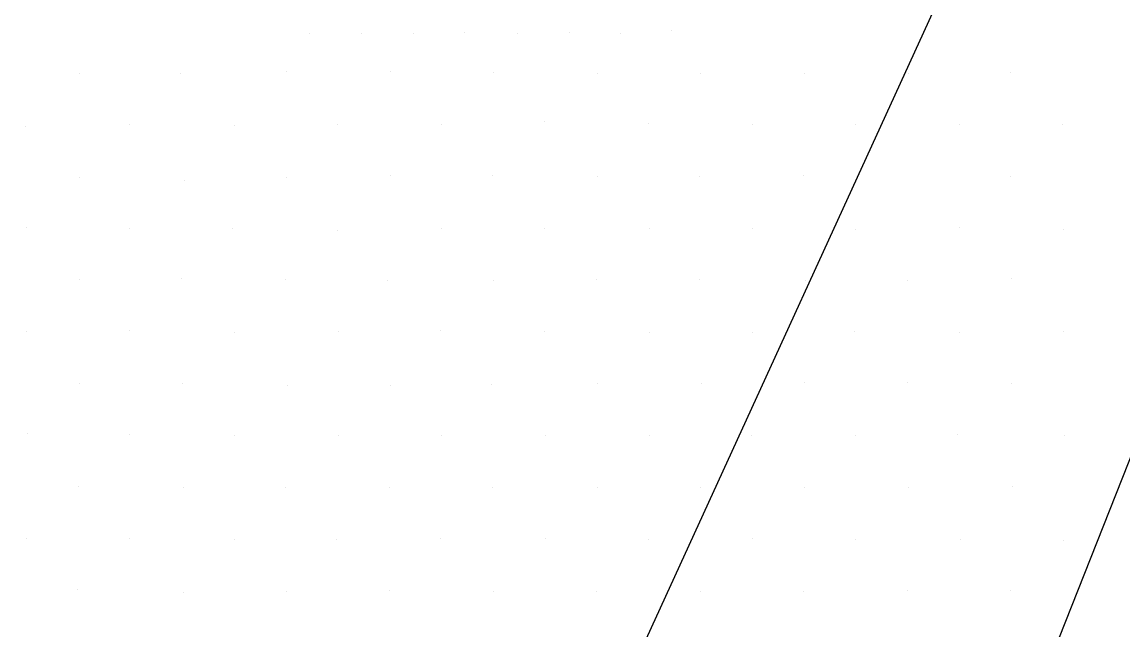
# Model space of a CAD drawing. Extents: x 1602514 to 1609837, y 863887 to 871157.
# Drawn here: x 1606156.8 to 1606307.1, y 866955.4 to 867038.4 of the extents above; entities that cross this region are included whole.
import ezdxf

# ---------------------------------------------------------------- set-up
doc = ezdxf.new("R2010")
doc.units = 0
doc.layers.add('Survey-Spot dirt', color=7, linetype='Continuous')
doc.layers.add('Text General Notes', color=7, linetype='Continuous')

msp = doc.modelspace()

# ---------------------------------------------------------------- linework, layer by layer
at = {"layer": 'Survey-Spot dirt'}
for p, q in [((1606245.44, 867037.28), (1606245.44, 867037.28)), ((1606245.44, 867037.28), (1606245.44, 867037.28)), ((1606196.05, 867036.86), (1606196.05, 867036.86)), ((1606196.05, 867036.86), (1606196.05, 867036.86)), ((1606203.1, 867036.86), (1606203.1, 867036.86)), ((1606203.1, 867036.86), (1606203.1, 867036.86)), ((1606210.23, 867036.75), (1606210.23, 867036.75)), ((1606210.23, 867036.75), (1606210.23, 867036.75)), ((1606217.24, 867037), (1606217.24, 867037)), ((1606217.24, 867037), (1606217.24, 867037)), ((1606224.42, 867036.81), (1606224.42, 867036.81)), ((1606224.42, 867036.81), (1606224.42, 867036.81)), ((1606231.47, 867036.9), (1606231.47, 867036.9)), ((1606231.47, 867036.9), (1606231.47, 867036.9)), ((1606238.46, 867036.88), (1606238.46, 867036.88)), ((1606238.46, 867036.88), (1606238.46, 867036.88)), ((1606164.61, 867031.33), (1606164.61, 867031.33)), ((1606164.61, 867031.33), (1606164.61, 867031.33)), ((1606178.47, 867031.4), (1606178.47, 867031.4)), ((1606178.47, 867031.4), (1606178.47, 867031.4)), ((1606192.86, 867031.58), (1606192.86, 867031.58)), ((1606192.86, 867031.58), (1606192.86, 867031.58)), ((1606207.06, 867031.57), (1606207.06, 867031.57)), ((1606207.06, 867031.57), (1606207.06, 867031.57)), ((1606221.18, 867031.46), (1606221.18, 867031.46)), ((1606221.18, 867031.46), (1606221.18, 867031.46)), ((1606235.31, 867031.42), (1606235.31, 867031.42)), ((1606235.31, 867031.42), (1606235.31, 867031.42)), ((1606249.43, 867031.39), (1606249.43, 867031.39)), ((1606249.43, 867031.39), (1606249.43, 867031.39)), ((1606263.64, 867031.42), (1606263.64, 867031.42)), ((1606263.64, 867031.42), (1606263.64, 867031.42)), ((1606277.82, 867031.41), (1606277.82, 867031.41)), ((1606277.82, 867031.41), (1606277.82, 867031.41)), ((1606291.74, 867031.46), (1606291.74, 867031.46)), ((1606291.74, 867031.46), (1606291.74, 867031.46)), ((1606157.24, 867024.16), (1606157.24, 867024.16)), ((1606157.24, 867024.16), (1606157.24, 867024.16)), ((1606171.47, 867024.37), (1606171.47, 867024.37)), ((1606171.47, 867024.37), (1606171.47, 867024.37)), ((1606185.77, 867024.25), (1606185.77, 867024.25)), ((1606185.77, 867024.25), (1606185.77, 867024.25)), ((1606199.8, 867024.44), (1606199.8, 867024.44)), ((1606199.8, 867024.44), (1606199.8, 867024.44)), ((1606214.11, 867024.37), (1606214.11, 867024.37)), ((1606214.11, 867024.37), (1606214.11, 867024.37)), ((1606228.14, 867024.8), (1606228.14, 867024.8)), ((1606228.14, 867024.8), (1606228.14, 867024.8)), ((1606242.35, 867024.54), (1606242.35, 867024.54)), ((1606242.35, 867024.54), (1606242.35, 867024.54)), ((1606256.44, 867024.41), (1606256.44, 867024.41)), ((1606256.44, 867024.41), (1606256.44, 867024.41)), ((1606270.59, 867024.37), (1606270.59, 867024.37)), ((1606270.59, 867024.37), (1606270.59, 867024.37)), ((1606284.81, 867024.46), (1606284.81, 867024.46)), ((1606284.81, 867024.46), (1606284.81, 867024.46)), ((1606298.81, 867024.4), (1606298.81, 867024.4)), ((1606298.81, 867024.4), (1606298.81, 867024.4)), ((1606263.5, 867017.5), (1606263.5, 867017.5)), ((1606263.5, 867017.5), (1606263.5, 867017.5)), ((1606164.66, 867017.17), (1606164.66, 867017.17)), ((1606164.66, 867017.17), (1606164.66, 867017.17)), ((1606178.9, 867016.78), (1606178.9, 867016.78)), ((1606178.9, 867016.78), (1606178.9, 867016.78)), ((1606192.94, 867017.19), (1606192.94, 867017.19)), ((1606192.94, 867017.19), (1606192.94, 867017.19)), ((1606207.02, 867017.41), (1606207.02, 867017.41)), ((1606207.02, 867017.41), (1606207.02, 867017.41)), ((1606221.06, 867017.42), (1606221.06, 867017.42)), ((1606221.06, 867017.42), (1606221.06, 867017.42)), ((1606235.28, 867017.3), (1606235.28, 867017.3)), ((1606235.28, 867017.3), (1606235.28, 867017.3)), ((1606249.32, 867017.26), (1606249.32, 867017.26)), ((1606249.32, 867017.26), (1606249.32, 867017.26)), ((1606291.74, 867017.36), (1606291.74, 867017.36)), ((1606291.74, 867017.36), (1606291.74, 867017.36)), ((1606157.44, 867010.29), (1606157.44, 867010.29)), ((1606157.44, 867010.29), (1606157.44, 867010.29)), ((1606171.5, 867010.2), (1606171.5, 867010.2)), ((1606171.5, 867010.2), (1606171.5, 867010.2)), ((1606185.55, 867010.24), (1606185.55, 867010.24)), ((1606185.55, 867010.24), (1606185.55, 867010.24)), ((1606199.88, 867009.99), (1606199.88, 867009.99)), ((1606199.88, 867009.99), (1606199.88, 867009.99)), ((1606214.1, 867010.15), (1606214.1, 867010.15)), ((1606214.1, 867010.15), (1606214.1, 867010.15)), ((1606228.14, 867010.17), (1606228.14, 867010.17)), ((1606228.14, 867010.17), (1606228.14, 867010.17)), ((1606242.42, 867010.14), (1606242.42, 867010.14)), ((1606242.42, 867010.14), (1606242.42, 867010.14)), ((1606256.56, 867010.2), (1606256.56, 867010.2)), ((1606256.56, 867010.2), (1606256.56, 867010.2)), ((1606270.61, 867010.04), (1606270.61, 867010.04)), ((1606270.61, 867010.04), (1606270.61, 867010.04)), ((1606284.81, 867010.39), (1606284.81, 867010.39)), ((1606284.81, 867010.39), (1606284.81, 867010.39)), ((1606298.92, 867010.13), (1606298.92, 867010.13)), ((1606298.92, 867010.13), (1606298.92, 867010.13)), ((1606164.59, 867003.19), (1606164.59, 867003.19)), ((1606164.59, 867003.19), (1606164.59, 867003.19)), ((1606178.61, 867003.38), (1606178.61, 867003.38)), ((1606178.61, 867003.38), (1606178.61, 867003.38)), ((1606192.75, 867003.19), (1606192.75, 867003.19)), ((1606192.75, 867003.19), (1606192.75, 867003.19)), ((1606206.74, 867003.05), (1606206.74, 867003.05)), ((1606206.74, 867003.05), (1606206.74, 867003.05)), ((1606221.16, 867003.07), (1606221.16, 867003.07)), ((1606221.16, 867003.07), (1606221.16, 867003.07)), ((1606235.27, 867003.21), (1606235.27, 867003.21)), ((1606235.27, 867003.21), (1606235.27, 867003.21)), ((1606249.32, 867003.27), (1606249.32, 867003.27)), ((1606249.32, 867003.27), (1606249.32, 867003.27)), ((1606263.69, 867003.12), (1606263.69, 867003.12)), ((1606263.69, 867003.12), (1606263.69, 867003.12)), ((1606277.62, 867003.1), (1606277.62, 867003.1)), ((1606277.62, 867003.1), (1606277.62, 867003.1)), ((1606291.91, 867003.32), (1606291.91, 867003.32)), ((1606291.91, 867003.32), (1606291.91, 867003.32)), ((1606157.39, 866996.19), (1606157.39, 866996.19)), ((1606157.39, 866996.19), (1606157.39, 866996.19)), ((1606171.51, 866996.23), (1606171.51, 866996.23)), ((1606171.51, 866996.23), (1606171.51, 866996.23)), ((1606185.82, 866996), (1606185.82, 866996)), ((1606185.82, 866996), (1606185.82, 866996)), ((1606199.98, 866996.15), (1606199.98, 866996.15)), ((1606199.98, 866996.15), (1606199.98, 866996.15)), ((1606213.88, 866996.28), (1606213.88, 866996.28)), ((1606213.88, 866996.28), (1606213.88, 866996.28)), ((1606228.17, 866996.19), (1606228.17, 866996.19)), ((1606228.17, 866996.19), (1606228.17, 866996.19)), ((1606242.41, 866996), (1606242.41, 866996)), ((1606242.41, 866996), (1606242.41, 866996)), ((1606256.5, 866996.02), (1606256.5, 866996.02)), ((1606256.5, 866996.02), (1606256.5, 866996.02)), ((1606270.48, 866996.08), (1606270.48, 866996.08)), ((1606270.48, 866996.08), (1606270.48, 866996.08)), ((1606284.74, 866996.02), (1606284.74, 866996.02)), ((1606284.74, 866996.02), (1606284.74, 866996.02)), ((1606298.97, 866996.17), (1606298.97, 866996.17)), ((1606298.97, 866996.17), (1606298.97, 866996.17)), ((1606164.62, 866989.03), (1606164.62, 866989.03)), ((1606164.62, 866989.03), (1606164.62, 866989.03)), ((1606178.7, 866989.07), (1606178.7, 866989.07)), ((1606178.7, 866989.07), (1606178.7, 866989.07)), ((1606220.89, 866988.96), (1606220.89, 866988.96)), ((1606220.89, 866988.96), (1606220.89, 866988.96)), ((1606235.33, 866989.03), (1606235.33, 866989.03)), ((1606235.33, 866989.03), (1606235.33, 866989.03)), ((1606249.5, 866989), (1606249.5, 866989)), ((1606249.5, 866989), (1606249.5, 866989)), ((1606263.62, 866989.13), (1606263.62, 866989.13)), ((1606263.62, 866989.13), (1606263.62, 866989.13)), ((1606277.62, 866989.2), (1606277.62, 866989.2)), ((1606277.62, 866989.2), (1606277.62, 866989.2)), ((1606291.88, 866989.04), (1606291.88, 866989.04)), ((1606291.88, 866989.04), (1606291.88, 866989.04)), ((1606193, 866988.83), (1606193, 866988.83)), ((1606193, 866988.83), (1606193, 866988.83)), ((1606207.08, 866988.8), (1606207.08, 866988.8)), ((1606207.08, 866988.8), (1606207.08, 866988.8)), ((1606157.48, 866982.23), (1606157.48, 866982.23)), ((1606157.48, 866982.23), (1606157.48, 866982.23)), ((1606171.47, 866982.09), (1606171.47, 866982.09)), ((1606171.47, 866982.09), (1606171.47, 866982.09)), ((1606185.75, 866981.97), (1606185.75, 866981.97)), ((1606185.75, 866981.97), (1606185.75, 866981.97)), ((1606199.96, 866981.94), (1606199.96, 866981.94)), ((1606199.96, 866981.94), (1606199.96, 866981.94)), ((1606214.01, 866981.93), (1606214.01, 866981.93)), ((1606214.01, 866981.93), (1606214.01, 866981.93)), ((1606228.25, 866981.93), (1606228.25, 866981.93)), ((1606228.25, 866981.93), (1606228.25, 866981.93)), ((1606242.38, 866981.89), (1606242.38, 866981.89)), ((1606242.38, 866981.89), (1606242.38, 866981.89)), ((1606256.33, 866981.89), (1606256.33, 866981.89)), ((1606256.33, 866981.89), (1606256.33, 866981.89)), ((1606270.63, 866981.9), (1606270.63, 866981.9)), ((1606270.63, 866981.9), (1606270.63, 866981.9)), ((1606284.52, 866982.1), (1606284.52, 866982.1)), ((1606284.52, 866982.1), (1606284.52, 866982.1)), ((1606299.07, 866981.99), (1606299.07, 866981.99)), ((1606299.07, 866981.99), (1606299.07, 866981.99)), ((1606164.54, 866975.02), (1606164.54, 866975.02)), ((1606164.54, 866975.02), (1606164.54, 866975.02)), ((1606178.76, 866974.88), (1606178.76, 866974.88)), ((1606178.76, 866974.88), (1606178.76, 866974.88)), ((1606192.8, 866974.87), (1606192.8, 866974.87)), ((1606192.8, 866974.87), (1606192.8, 866974.87)), ((1606206.9, 866974.88), (1606206.9, 866974.88)), ((1606206.9, 866974.88), (1606206.9, 866974.88)), ((1606220.97, 866974.88), (1606220.97, 866974.88)), ((1606220.97, 866974.88), (1606220.97, 866974.88)), ((1606235.35, 866974.85), (1606235.35, 866974.85)), ((1606235.35, 866974.85), (1606235.35, 866974.85)), ((1606249.39, 866974.89), (1606249.39, 866974.89)), ((1606249.39, 866974.89), (1606249.39, 866974.89)), ((1606263.58, 866974.84), (1606263.58, 866974.84)), ((1606263.58, 866974.84), (1606263.58, 866974.84)), ((1606277.8, 866974.83), (1606277.8, 866974.83)), ((1606277.8, 866974.83), (1606277.8, 866974.83)), ((1606291.98, 866974.94), (1606291.98, 866974.94)), ((1606291.98, 866974.94), (1606291.98, 866974.94)), ((1606171.52, 866967.9), (1606171.52, 866967.9)), ((1606171.52, 866967.9), (1606171.52, 866967.9)), ((1606256.48, 866967.9), (1606256.48, 866967.9)), ((1606256.48, 866967.9), (1606256.48, 866967.9)), ((1606157.39, 866967.84), (1606157.39, 866967.84)), ((1606157.39, 866967.84), (1606157.39, 866967.84)), ((1606185.79, 866967.78), (1606185.79, 866967.78)), ((1606185.79, 866967.78), (1606185.79, 866967.78)), ((1606199.78, 866967.82), (1606199.78, 866967.82)), ((1606199.78, 866967.82), (1606199.78, 866967.82)), ((1606213.86, 866967.87), (1606213.86, 866967.87)), ((1606213.86, 866967.87), (1606213.86, 866967.87)), ((1606228.22, 866967.89), (1606228.22, 866967.89)), ((1606228.22, 866967.89), (1606228.22, 866967.89)), ((1606242.3, 866967.79), (1606242.3, 866967.79)), ((1606242.3, 866967.79), (1606242.3, 866967.79)), ((1606270.62, 866967.71), (1606270.62, 866967.71)), ((1606270.62, 866967.71), (1606270.62, 866967.71)), ((1606284.88, 866967.76), (1606284.88, 866967.76)), ((1606284.88, 866967.76), (1606284.88, 866967.76)), ((1606298.98, 866967.64), (1606298.98, 866967.64)), ((1606298.98, 866967.64), (1606298.98, 866967.64)), ((1606164.39, 866960.89), (1606164.39, 866960.89)), ((1606164.39, 866960.89), (1606164.39, 866960.89)), ((1606178.77, 866960.57), (1606178.77, 866960.57)), ((1606178.77, 866960.57), (1606178.77, 866960.57)), ((1606192.9, 866960.65), (1606192.9, 866960.65)), ((1606192.9, 866960.65), (1606192.9, 866960.65)), ((1606206.95, 866960.76), (1606206.95, 866960.76)), ((1606206.95, 866960.76), (1606206.95, 866960.76)), ((1606221.17, 866960.72), (1606221.17, 866960.72)), ((1606221.17, 866960.72), (1606221.17, 866960.72)), ((1606235.26, 866960.69), (1606235.26, 866960.69)), ((1606235.26, 866960.69), (1606235.26, 866960.69)), ((1606249.39, 866960.69), (1606249.39, 866960.69)), ((1606249.39, 866960.69), (1606249.39, 866960.69)), ((1606263.49, 866960.67), (1606263.49, 866960.67)), ((1606263.49, 866960.67), (1606263.49, 866960.67)), ((1606277.61, 866960.78), (1606277.61, 866960.78)), ((1606277.61, 866960.78), (1606277.61, 866960.78)), ((1606291.75, 866960.78), (1606291.75, 866960.78)), ((1606291.75, 866960.78), (1606291.75, 866960.78))]:
    msp.add_line(p, q, dxfattribs=at)
at = {"layer": 'Text General Notes'}
msp.add_lwpolyline([(1606145.12, 866742.53), (1606660.14, 867868.06), (1606200.89, 866708.24)], dxfattribs=at)
msp.add_lwpolyline([(1606145.12, 866742.53), (1606660.14, 867868.06), (1606200.89, 866708.24)], dxfattribs=at)

doc.saveas('drawing.dxf')
